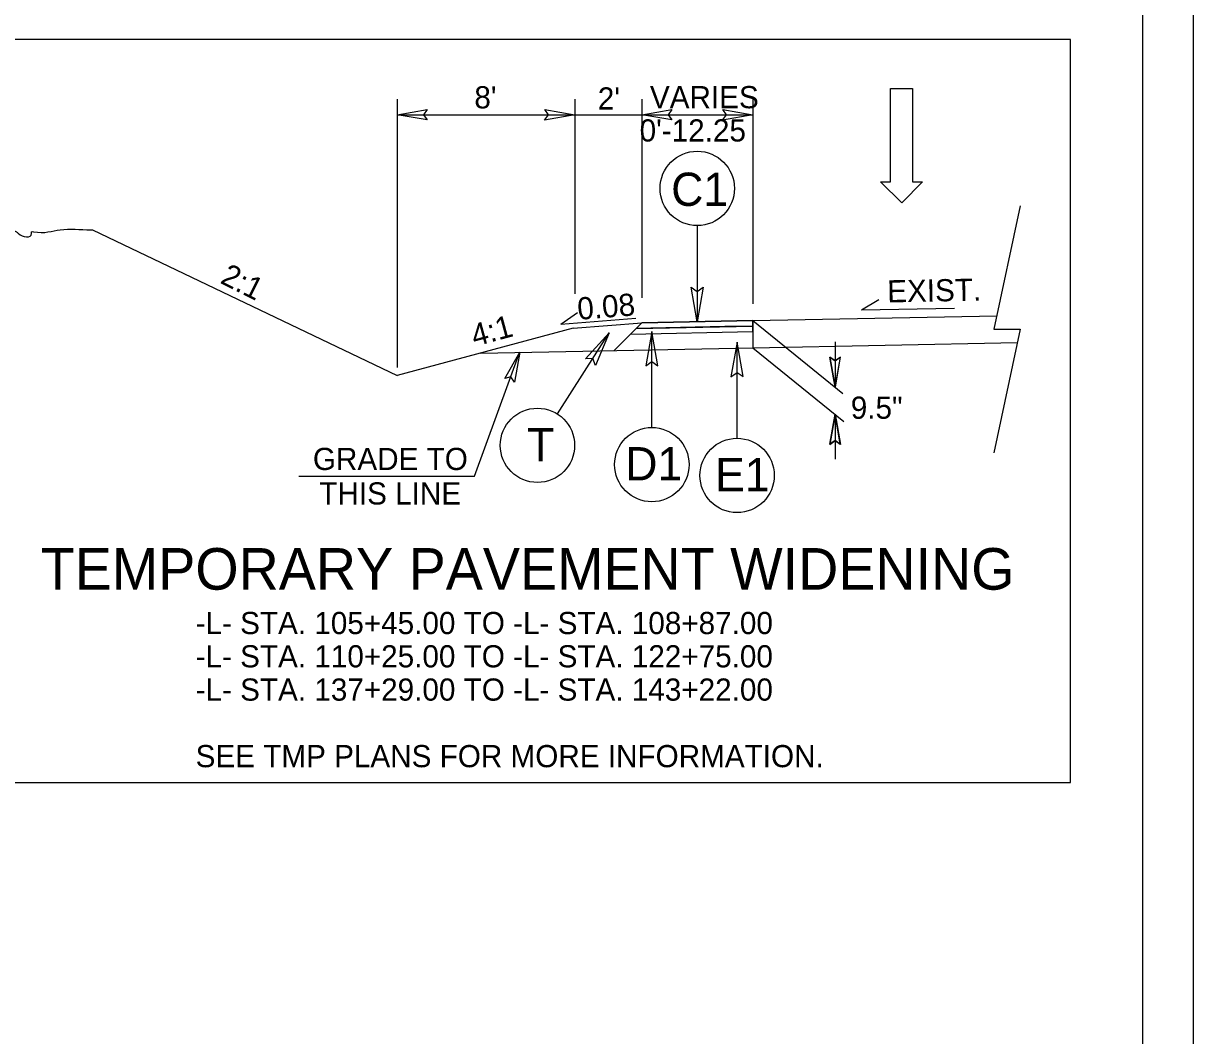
# Model space of a CAD drawing. Extents: x 18938 to 19565, y 6931 to 7973.
# Drawn here: x 19329.7 to 19382.4, y 7151 to 7196.6 of the extents above; entities that cross this region are included whole.
import ezdxf

# ---------------------------------------------------------------- set-up
doc = ezdxf.new("R2010")
doc.units = 0
for name, color, linetype in [('Default', 7, 'Continuous'), ('Old_Level_11', 7, 'Continuous'), ('Prop Dimension', 7, 'Continuous'), ('Prop Pavement Schedule Description CELL', 7, 'Continuous'), ('Prop Shade Medium', 7, 'Continuous'), ('Prop Terminator CELL', 7, 'Continuous'), ('Sheet Block Title CELL', 7, 'Continuous'), ('Sheet Data Field CELL', 7, 'Continuous'), ('Sheet Typical CELL', 7, 'Continuous'), ('Typical Curb CELL', 7, 'Continuous'), ('Typical Detail Wedge2 CELL', 7, 'Continuous'), ('Typical Detail Wedge3 CELL', 7, 'Continuous'), ('Typical Hinge Slope Arterial CELL', 7, 'Continuous'), ('Typical ID Circle CELL', 7, 'Continuous'), ('Typical Pavement Slope Information CELL', 7, 'Continuous'), ('Typical Shoulder Slope Information CELL', 7, 'Continuous'), ('Typical Terminator CELL', 7, 'Continuous'), ('Typical Text General CELL', 7, 'Continuous'), ('Typical Text Grade Point CELL', 7, 'Continuous')]:
    doc.layers.add(name, color=color, linetype=linetype)

msp = doc.modelspace()

# ---------------------------------------------------------------- linework, layer by layer
at = {"layer": 'Default'}
msp.add_lwpolyline([(19321.439, 7162.393), (19376.89, 7162.393), (19376.89, 7195.886), (19321.439, 7195.886)], close=True, dxfattribs=at)
at = {"layer": 'Prop Dimension'}
msp.add_lwpolyline([(19155.167, 7077.771), (19382.434, 7077.771), (19382.434, 7224.204), (19155.167, 7224.204)], close=True, dxfattribs=at)
at = {"layer": 'Prop Pavement Schedule Description CELL'}
for p, q in [((19354.479, 7182.875), (19357.565, 7183.122)), ((19356.318, 7181.875), (19357.565, 7183.122)), ((19357.31, 7182.867), (19362.565, 7182.972)), ((19357.565, 7183.122), (19362.565, 7183.222)), ((19357.054, 7182.612), (19362.565, 7182.722)), ((19350.309, 7181.755), (19362.565, 7182))]:
    msp.add_line(p, q, dxfattribs=at)
at = {"layer": 'Prop Shade Medium'}
for p in [(19332.81, 7187.313), (19354.479, 7182.875)]:
    msp.add_line(p, (19346.543, 7180.743), dxfattribs=at)
at = {"layer": 'Sheet Block Title CELL'}
for p, q in [((19357.31, 7182.867), (19357.054, 7182.612)), ((19362.565, 7182.972), (19357.31, 7182.867)), ((19362.565, 7182.722), (19362.565, 7182.972)), ((19357.054, 7182.612), (19362.565, 7182.722))]:
    msp.add_line(p, q, dxfattribs=at)
at = {"layer": 'Sheet Data Field CELL'}
for points in [[(19347.893, 7192.265), (19346.543, 7192.497), (19347.9, 7192.737), (19347.728, 7192.497)], [(19353.193, 7192.73), (19354.543, 7192.497), (19353.185, 7192.257), (19353.358, 7192.497)], [(19358.915, 7192.265), (19357.565, 7192.497), (19358.922, 7192.737), (19358.75, 7192.497)], [(19361.215, 7192.73), (19362.565, 7192.497), (19361.207, 7192.257), (19361.38, 7192.497)], [(19351.392, 7180.61), (19352.065, 7181.803), (19351.835, 7180.444), (19351.667, 7180.687)], [(19366.506, 7181.567), (19366.274, 7180.217), (19366.034, 7181.575), (19366.274, 7181.402)], [(19366.041, 7181.567), (19366.274, 7180.217), (19366.514, 7181.575), (19366.274, 7181.402)], [(19366.506, 7177.646), (19366.274, 7178.996), (19366.034, 7177.638), (19366.274, 7177.811)], [(19366.042, 7177.646), (19366.274, 7178.996), (19366.514, 7177.638), (19366.274, 7177.811)]]:
    msp.add_lwpolyline(points, close=True, dxfattribs=at)
at = {"layer": 'Sheet Typical CELL'}
for p, q in [((19346.543, 7193.206), (19346.543, 7181.111)), ((19354.543, 7193.206), (19354.543, 7184.431)), ((19357.565, 7193.206), (19357.565, 7184.253)), ((19362.565, 7193.206), (19362.565, 7183.982)), ((19346.543, 7192.497), (19354.543, 7192.497)), ((19354.543, 7192.497), (19357.565, 7192.497)), ((19357.565, 7192.497), (19362.565, 7192.497)), ((19374.618, 7188.4), (19373.438, 7182.831)), ((19362.565, 7183.222), (19366.62, 7179.937)), ((19374.618, 7182.831), (19373.438, 7177.261)), ((19373.438, 7182.831), (19374.618, 7182.831)), ((19350.029, 7176.206), (19352.068, 7181.817)), ((19362.565, 7182), (19366.67, 7178.675)), ((19366.274, 7182.261), (19366.274, 7180.217)), ((19366.274, 7182.261), (19366.274, 7180.217)), ((19366.274, 7178.996), (19366.274, 7176.972)), ((19366.274, 7178.996), (19366.274, 7176.972)), ((19342.112, 7176.206), (19350.029, 7176.206))]:
    msp.add_line(p, q, dxfattribs=at)
at = {"layer": 'Typical Curb CELL'}
msp.add_spline([(19322.445, 7187.313), (19322.617, 7187.313), (19322.617, 7187.227), (19322.788, 7187.227), (19322.874, 7187.141), (19323.559, 7187.141), (19323.644, 7187.227), (19324.844, 7187.313), (19325.786, 7187.313), (19325.871, 7187.227), (19326.129, 7187.227), (19327.585, 7187.399), (19328.184, 7187.399), (19328.184, 7187.313), (19328.784, 7187.313), (19328.869, 7187.227), (19328.955, 7187.227), (19329.383, 7187.227), (19329.469, 7187.141), (19330.068, 7187.141), (19330.068, 7187.227), (19330.154, 7187.227), (19331.353, 7187.313), (19332.724, 7187.313), (19332.81, 7187.313)], degree=3, dxfattribs=at)
at = {"layer": 'Typical Detail Wedge3 CELL'}
for p, q in [((19368.772, 7189.48), (19368.772, 7193.68)), ((19368.772, 7193.68), (19369.762, 7193.68)), ((19369.762, 7193.68), (19369.762, 7189.48)), ((19369.282, 7188.535), (19368.322, 7189.48)), ((19368.322, 7189.48), (19368.772, 7189.48)), ((19370.212, 7189.48), (19369.282, 7188.535)), ((19369.762, 7189.48), (19370.212, 7189.48))]:
    msp.add_line(p, q, dxfattribs=at)
at = {"layer": 'Typical Hinge Slope Arterial CELL'}
for p, q in [((19357.565, 7183.122), (19357.31, 7182.867)), ((19361.31, 7182.947), (19357.31, 7182.867)), ((19357.31, 7182.867), (19361.31, 7182.947)), ((19357.31, 7182.867), (19361.31, 7182.947)), ((19357.565, 7183.122), (19362.565, 7183.222)), ((19362.565, 7183.222), (19357.565, 7183.122)), ((19362.565, 7183.222), (19357.565, 7183.122)), ((19362.565, 7182.972), (19361.31, 7182.947)), ((19361.31, 7182.947), (19362.565, 7182.972)), ((19361.31, 7182.947), (19362.565, 7182.972)), ((19361.31, 7182.947), (19361.31, 7182.947)), ((19362.565, 7182.972), (19362.565, 7183.222))]:
    msp.add_line(p, q, dxfattribs=at)
at = {"layer": 'Typical ID Circle CELL'}
for p, q in [((19362.565, 7183.222), (19373.567, 7183.442)), ((19362.565, 7183.222), (19362.565, 7182)), ((19362.565, 7182), (19374.493, 7182.239))]:
    msp.add_line(p, q, dxfattribs=at)
at = {"layer": 'Typical Pavement Slope Information CELL'}
msp.add_lwpolyline([(19380.142, 7221.197), (19177.642, 7221.197), (19177.642, 7080.781), (19380.142, 7080.781)], close=True, dxfattribs=at)
at = {"layer": 'Typical Terminator CELL'}
for p, q in [((19360.065, 7187.503), (19360.065, 7183.172)), ((19353.764, 7179.011), (19356.091, 7182.664)), ((19358.018, 7178.404), (19358.018, 7182.735)), ((19361.861, 7177.913), (19361.861, 7182.245))]:
    msp.add_line(p, q, dxfattribs=at)
for centre in [(19360.065, 7189.179), (19352.864, 7177.597), (19358.018, 7176.729), (19361.861, 7176.238)]:
    msp.add_circle(centre, 1.676, dxfattribs=at)
at = {"layer": 'Typical Text General CELL'}
for points in [[(19360.332, 7184.724), (19360.065, 7183.172), (19359.789, 7184.732), (19360.065, 7184.534)], [(19355.032, 7181.499), (19356.091, 7182.664), (19355.485, 7181.2), (19355.359, 7181.515)], [(19358.285, 7181.184), (19358.018, 7182.735), (19357.742, 7181.175), (19358.018, 7181.373)], [(19362.128, 7180.693), (19361.861, 7182.245), (19361.585, 7180.684), (19361.861, 7180.883)]]:
    msp.add_lwpolyline(points, close=True, dxfattribs=at)
at = {"layer": 'Typical Text Grade Point CELL'}
for p, q in [((19367.469, 7183.702), (19368.252, 7184.175)), ((19353.914, 7183.065), (19354.667, 7183.584)), ((19353.914, 7183.065), (19357.299, 7183.336)), ((19367.469, 7183.702), (19371.658, 7183.786))]:
    msp.add_line(p, q, dxfattribs=at)

# ---------------------------------------------------------------- texts
at = {"layer": 'Old_Level_11'}
msp.add_text('TEMPORARY PAVEMENT WIDENING', height=1.875, rotation=0, dxfattribs=at).set_placement((19330.48, 7171.09))
at = {"layer": 'Prop Terminator CELL'}
msp.add_text('C1', height=1.5, dxfattribs=at).set_placement((19358.891, 7188.39))
for s, p in [('T', (19352.395, 7176.877)), ('D1', (19356.823, 7176.017)), ('E1', (19360.869, 7175.526))]:
    msp.add_text(s, height=1.5, rotation=360, dxfattribs=at).set_placement(p)
at = {"layer": 'Typical Detail Wedge2 CELL'}
for s, p in [("8'", (19350.019, 7192.787)), ("2'", (19355.583, 7192.735)), ('VARIES', (19357.932, 7192.793)), ("0'-12.25", (19357.468, 7191.293)), ('9.5"', (19366.984, 7178.794)), ('GRADE TO', (19342.742, 7176.484)), ('THIS LINE', (19343.032, 7174.929))]:
    msp.add_text(s, height=1, dxfattribs=at).set_placement(p)
at = {"layer": 'Typical Shoulder Slope Information CELL'}
for s, rotation, p in [('2:1', 333.4349, (19338.519, 7184.935)), ('4:1', 15.1346, (19350.033, 7182.042)), ('-L- STA. 105+45.00 TO -L- STA. 108+87.00', 0, (19337.458, 7169.087)), ('-L- STA. 110+25.00 TO -L- STA. 122+75.00', 0, (19337.458, 7167.587)), ('-L- STA. 137+29.00 TO -L- STA. 143+22.00', 0, (19337.458, 7166.087)), ('SEE TMP PLANS FOR MORE INFORMATION. ', 0, (19337.458, 7163.087))]:
    msp.add_text(s, height=1, rotation=rotation, dxfattribs=at).set_placement(p)
at = {"layer": 'Typical Text Grade Point CELL'}
for s, rotation, p in [('EXIST.', 1.1457, (19368.636, 7184.037)), ('0.08', 4.5738, (19354.701, 7183.253))]:
    msp.add_text(s, height=1, rotation=rotation, dxfattribs=at).set_placement(p)

doc.saveas('drawing.dxf')
